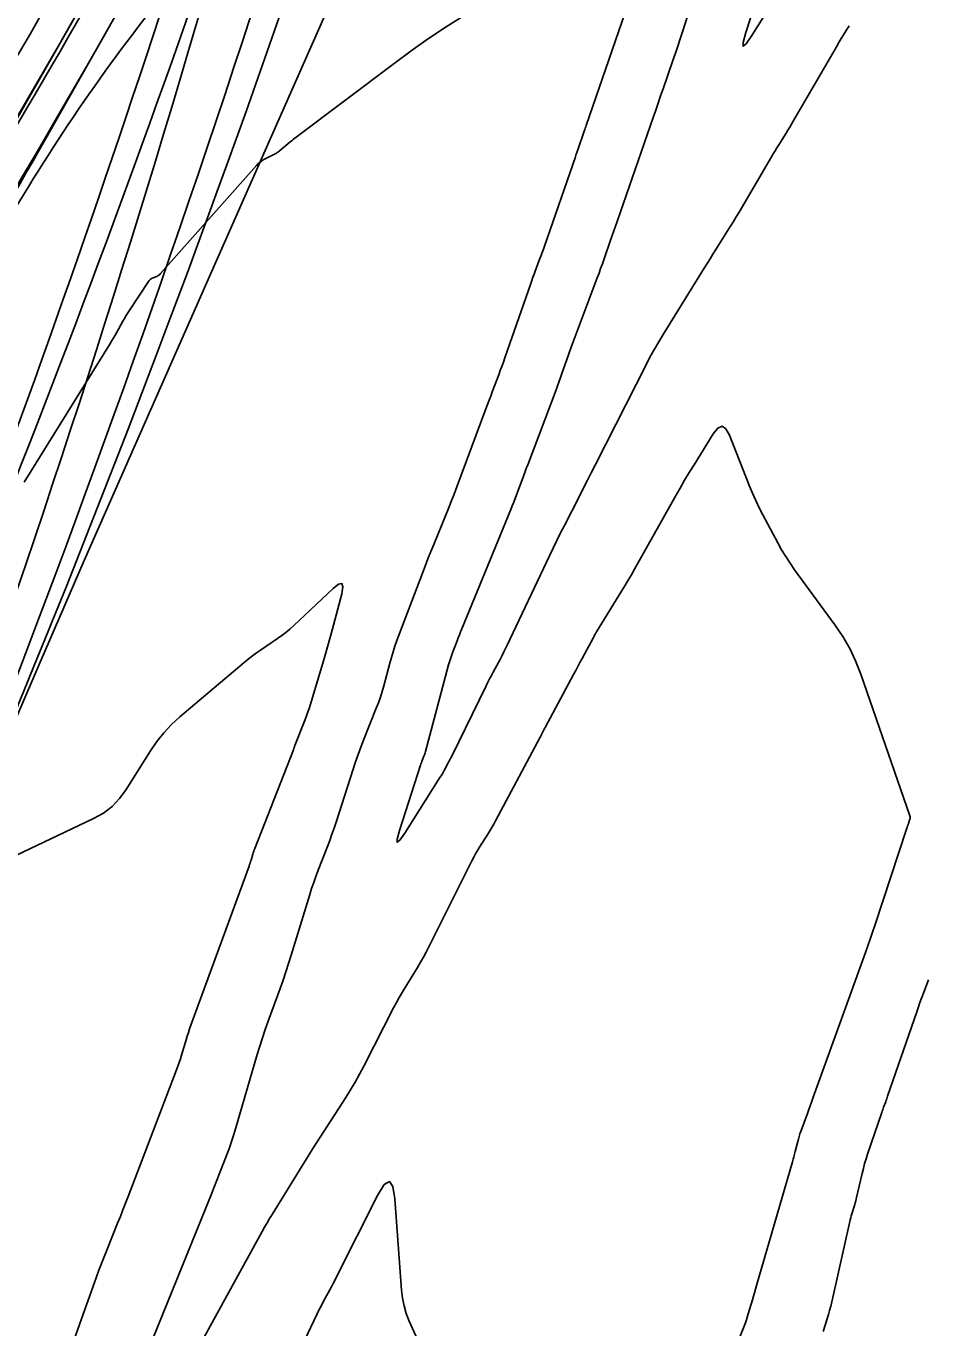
# Model space of a CAD drawing. Extents: x 658976 to 668726, y 639543 to 647196.
# Drawn here: x 662444.4 to 662548.4, y 643204.4 to 643354.6 of the extents above; entities that cross this region are included whole.
import ezdxf

# ---------------------------------------------------------------- set-up
doc = ezdxf.new("R2010")
doc.units = 0
for name, color, linetype in [('Ex_Major Contours', 7, 'Continuous'), ('Ex_Minor Contours', 7, 'Continuous'), ('R_Ramp 15 Degree_Min Ls', 7, 'Continuous'), ('R_Ramp 20 Degree Des Ls', 7, 'Continuous'), ('R_Ramp 20 Degree Existing Ramp', 7, 'Continuous'), ('R_Ramp 20 Degree_Min Ls', 7, 'Continuous')]:
    doc.layers.add(name, color=color, linetype=linetype)

msp = doc.modelspace()

# ---------------------------------------------------------------- linework, layer by layer
at = {"layer": 'Ex_Major Contours'}
msp.add_lwpolyline([(662532.77, 643360.91), (662528.12, 643353.51), (662527.45, 643352.53), (662527.11, 643352.26), (662527.1, 643352.7), (662527.41, 643353.83), (662530.17, 643362.39)], dxfattribs=at)
at = {"layer": 'Ex_Minor Contours'}
for points in [[(662539.35, 643354.61), (662539.24, 643354.43), (662539.12, 643354.25), (662539, 643354.06), (662538.89, 643353.88), (662538.43, 643353.15), (662538.31, 643352.96), (662538.2, 643352.78), (662538.09, 643352.59), (662537.98, 643352.4), (662532.89, 643343.6), (662532.69, 643343.26), (662532.48, 643342.91), (662532.27, 643342.57), (662532.06, 643342.23), (662531.21, 643340.87), (662531, 643340.53), (662530.79, 643340.19), (662530.58, 643339.85), (662530.38, 643339.5), (662526.64, 643333.1), (662526.32, 643332.56), (662525.99, 643332.02), (662525.66, 643331.48), (662525.32, 643330.94), (662523.97, 643328.81), (662523.63, 643328.27), (662523.29, 643327.74), (662522.95, 643327.2), (662522.62, 643326.66), (662517.87, 643319), (662517.37, 643318.16), (662516.87, 643317.31), (662516.4, 643316.45), (662515.95, 643315.58), (662510.03, 643303.91), (662509.59, 643303.04), (662509.15, 643302.17), (662508.7, 643301.3), (662508.26, 643300.43), (662506.48, 643296.97), (662506.04, 643296.1), (662505.6, 643295.22), (662505.18, 643294.35), (662504.76, 643293.47), (662499.89, 643283.15), (662499.7, 643282.75), (662499.51, 643282.36), (662499.31, 643281.97), (662499.1, 643281.58), (662498.27, 643280.04), (662498.06, 643279.65), (662497.86, 643279.26), (662497.66, 643278.87), (662497.47, 643278.47), (662493.48, 643270.34), (662493.38, 643270.13), (662493.27, 643269.92), (662493.16, 643269.71), (662493.05, 643269.5), (662492.61, 643268.67), (662492.5, 643268.47), (662492.38, 643268.26), (662492.26, 643268.06), (662492.13, 643267.86), (662488.07, 643261.46), (662487.49, 643260.63), (662487.19, 643260.4), (662487.18, 643260.78), (662487.45, 643261.75), (662489.89, 643269.31), (662489.93, 643269.45), (662489.98, 643269.58), (662490.03, 643269.71), (662490.08, 643269.84), (662490.28, 643270.35), (662490.33, 643270.48), (662490.37, 643270.61), (662490.42, 643270.74), (662490.45, 643270.88), (662493.13, 643280.86), (662493.23, 643281.22), (662493.34, 643281.57), (662493.46, 643281.92), (662493.59, 643282.27), (662494.11, 643283.66), (662494.24, 643284.01), (662494.38, 643284.35), (662494.51, 643284.7), (662494.65, 643285.04), (662500.29, 643298.8), (662500.47, 643299.23), (662500.64, 643299.65), (662500.8, 643300.08), (662500.96, 643300.51), (662501.61, 643302.23), (662501.77, 643302.66), (662501.93, 643303.09), (662502.09, 643303.52), (662502.25, 643303.95), (662505.52, 643312.63), (662505.68, 643313.06), (662505.84, 643313.49), (662506, 643313.93), (662506.15, 643314.37), (662506.76, 643316.11), (662506.91, 643316.55), (662507.07, 643316.98), (662507.23, 643317.42), (662507.39, 643317.85), (662510.28, 643325.55), (662510.48, 643326.09), (662510.67, 643326.62), (662510.87, 643327.16), (662511.06, 643327.71), (662511.8, 643329.87), (662511.99, 643330.42), (662512.18, 643330.96), (662512.37, 643331.5), (662512.56, 643332.04), (662516.74, 643344.05), (662517.02, 643344.87), (662517.31, 643345.69), (662517.59, 643346.52), (662517.87, 643347.34), (662519.01, 643350.63), (662519.29, 643351.45), (662519.56, 643352.28), (662519.84, 643353.11), (662520.1, 643353.93), (662521.36, 643357.82)], [(662494.91, 643355.8), (662492.84, 643354.49), (662490.8, 643353.14), (662488.8, 643351.73), (662486.83, 643350.28), (662475.37, 643341.64), (662475.23, 643341.53), (662475.1, 643341.43), (662474.97, 643341.32), (662474.84, 643341.21), (662473.59, 643340.16), (662473.51, 643340.09), (662473.43, 643340.03), (662473.34, 643339.98), (662473.26, 643339.93), (662471.88, 643339.21), (662471.63, 643339.06), (662471.39, 643338.9), (662471.17, 643338.71), (662470.97, 643338.5), (662459.9, 643326.02), (662459.8, 643325.93), (662459.69, 643325.84), (662459.57, 643325.76), (662459.45, 643325.7), (662458.92, 643325.48), (662458.8, 643325.42), (662458.69, 643325.34), (662458.59, 643325.24), (662458.51, 643325.13), (662456.34, 643321.83), (662456.13, 643321.5), (662455.93, 643321.18), (662455.74, 643320.85), (662455.55, 643320.52), (662454.8, 643319.19), (662454.61, 643318.86), (662454.42, 643318.53), (662454.22, 643318.21), (662454.02, 643317.88), (662444.17, 643301.96)], [(662458.95, 643203.02), (662465.81, 643219.92), (662466.05, 643220.51), (662466.28, 643221.1), (662466.51, 643221.69), (662466.74, 643222.28), (662467.65, 643224.66), (662467.87, 643225.26), (662468.08, 643225.86), (662468.28, 643226.46), (662468.46, 643227.07), (662471.05, 643235.92), (662471.34, 643236.88), (662471.64, 643237.84), (662471.97, 643238.8), (662472.31, 643239.75), (662473.69, 643243.54), (662474.03, 643244.49), (662474.36, 643245.45), (662474.67, 643246.41), (662474.97, 643247.37), (662477.1, 643254.36), (662477.32, 643255.07), (662477.56, 643255.78), (662477.81, 643256.47), (662478.07, 643257.17), (662479.15, 643259.93), (662479.41, 643260.62), (662479.67, 643261.32), (662479.91, 643262.02), (662480.15, 643262.73), (662482.12, 643268.85), (662482.4, 643269.69), (662482.69, 643270.53), (662483, 643271.36), (662483.32, 643272.19), (662484.78, 643275.87), (662485.02, 643276.51), (662485.25, 643277.15), (662485.45, 643277.8), (662485.64, 643278.46), (662486.34, 643281.09), (662486.53, 643281.74), (662486.73, 643282.39), (662486.94, 643283.04), (662487.17, 643283.68), (662490.1, 643291.44), (662490.42, 643292.27), (662490.74, 643293.11), (662491.07, 643293.94), (662491.41, 643294.77), (662492.76, 643298.07), (662493.1, 643298.9), (662493.43, 643299.73), (662493.75, 643300.57), (662494.07, 643301.4), (662497.44, 643310.43), (662497.62, 643310.91), (662497.81, 643311.4), (662497.99, 643311.89), (662498.17, 643312.38), (662498.91, 643314.34), (662499.09, 643314.83), (662499.27, 643315.32), (662499.45, 643315.81), (662499.62, 643316.3), (662502.61, 643324.88), (662502.73, 643325.24), (662502.86, 643325.6), (662502.99, 643325.96), (662503.13, 643326.32), (662503.67, 643327.75), (662503.8, 643328.11), (662503.93, 643328.47), (662504.06, 643328.83), (662504.18, 643329.19), (662507.75, 643339.51), (662507.81, 643339.71), (662507.88, 643339.9), (662507.95, 643340.1), (662508.02, 643340.3), (662508.78, 643342.47), (662508.83, 643342.64), (662508.89, 643342.8), (662508.95, 643342.97), (662509.01, 643343.13), (662513.48, 643356.16)], [(662526.47, 643202.63), (662527.15, 643204.38), (662527.3, 643204.77), (662527.45, 643205.17), (662527.58, 643205.58), (662527.7, 643205.98), (662528.19, 643207.61), (662528.31, 643208.02), (662528.43, 643208.43), (662528.55, 643208.84), (662528.66, 643209.24), (662532.79, 643223.54), (662532.87, 643223.83), (662532.95, 643224.12), (662533.03, 643224.41), (662533.11, 643224.71), (662533.41, 643225.87), (662533.49, 643226.16), (662533.57, 643226.45), (662533.66, 643226.74), (662533.76, 643227.02), (662534.52, 643229.11), (662534.68, 643229.55), (662534.83, 643229.99), (662534.99, 643230.43), (662535.15, 643230.87), (662541.23, 643247.7), (662541.51, 643248.47), (662541.78, 643249.24), (662542.04, 643250.02), (662542.3, 643250.79), (662546.01, 643262.03), (662546.02, 643262.08), (662546.04, 643262.13), (662546.05, 643262.17), (662546.07, 643262.22), (662546.13, 643262.4), (662546.15, 643262.45), (662546.16, 643262.49), (662546.18, 643262.54), (662546.19, 643262.58), (662546.35, 643263.06), (662546.37, 643263.15), (662546.38, 643263.25), (662546.37, 643263.34), (662546.34, 643263.44), (662540.67, 643279.82), (662540.09, 643281.33), (662539.4, 643282.77), (662538.6, 643284.16), (662537.7, 643285.5), (662533.05, 643291.85), (662532.52, 643292.6), (662532.02, 643293.37), (662531.55, 643294.15), (662531.1, 643294.95), (662529.37, 643298.19), (662528.95, 643299), (662528.56, 643299.83), (662528.19, 643300.67), (662527.84, 643301.51), (662525.52, 643307.38), (662525.11, 643308.12), (662524.67, 643308.4), (662524.18, 643308.2), (662523.65, 643307.54), (662521.45, 643303.97), (662520.9, 643303.07), (662520.36, 643302.17), (662519.84, 643301.26), (662519.32, 643300.34), (662514.58, 643291.9), (662514.21, 643291.27), (662513.85, 643290.63), (662513.47, 643290), (662513.09, 643289.37), (662510.19, 643284.67), (662510.1, 643284.52), (662510, 643284.36), (662509.91, 643284.2), (662509.83, 643284.04), (662508.53, 643281.6), (662508.28, 643281.14), (662508.04, 643280.68), (662507.79, 643280.22), (662507.54, 643279.76), (662504.26, 643273.65), (662504.21, 643273.56), (662504.17, 643273.47), (662504.12, 643273.38), (662504.07, 643273.29), (662503.89, 643272.92), (662503.85, 643272.83), (662503.8, 643272.73), (662503.75, 643272.64), (662503.7, 643272.55), (662498.54, 643262.87), (662498.33, 643262.48), (662498.11, 643262.09), (662497.88, 643261.71), (662497.64, 643261.33), (662496.69, 643259.83), (662496.45, 643259.45), (662496.23, 643259.06), (662496.02, 643258.67), (662495.81, 643258.28), (662490.86, 643248.34), (662490.55, 643247.74), (662490.23, 643247.14), (662489.89, 643246.55), (662489.54, 643245.97), (662488.11, 643243.66), (662487.76, 643243.08), (662487.42, 643242.5), (662487.1, 643241.9), (662486.78, 643241.3), (662483.35, 643234.55), (662482.86, 643233.63), (662482.36, 643232.72), (662481.82, 643231.83), (662481.27, 643230.95), (662478.72, 643227.04), (662478.29, 643226.38), (662477.87, 643225.72), (662477.45, 643225.05), (662477.04, 643224.38), (662472.77, 643217.46), (662472.47, 643216.97), (662472.19, 643216.48), (662471.9, 643215.99), (662471.63, 643215.49), (662464.31, 643202.17)], [(662448.57, 643199.26), (662452.49, 643210.24), (662452.78, 643211.02), (662453.07, 643211.8), (662453.37, 643212.58), (662453.68, 643213.35), (662454.93, 643216.44), (662455.25, 643217.21), (662455.55, 643217.98), (662455.86, 643218.76), (662456.16, 643219.53), (662461.74, 643234.14), (662461.9, 643234.56), (662462.05, 643234.99), (662462.19, 643235.42), (662462.32, 643235.85), (662462.83, 643237.59), (662462.96, 643238.02), (662463.1, 643238.45), (662463.24, 643238.88), (662463.39, 643239.31), (662470.1, 643257.66), (662470.16, 643257.83), (662470.22, 643258), (662470.27, 643258.17), (662470.33, 643258.34), (662470.53, 643259.02), (662470.59, 643259.19), (662470.64, 643259.36), (662470.7, 643259.53), (662470.77, 643259.69), (662475.22, 643271.08), (662475.23, 643271.13), (662475.25, 643271.17), (662475.26, 643271.21), (662475.28, 643271.25), (662475.33, 643271.42), (662475.34, 643271.46), (662475.36, 643271.5), (662475.37, 643271.54), (662475.39, 643271.58), (662476.5, 643274.38), (662476.69, 643274.87), (662476.86, 643275.35), (662477.03, 643275.84), (662477.18, 643276.33), (662478.62, 643281.06), (662478.9, 643282.01), (662479.17, 643282.97), (662479.44, 643283.92), (662479.7, 643284.89), (662480.79, 643289.08), (662480.93, 643289.89), (662480.81, 643290.25), (662480.43, 643290.18), (662479.79, 643289.68), (662475.25, 643285.4), (662474.81, 643285), (662474.35, 643284.62), (662473.88, 643284.26), (662473.4, 643283.92), (662471.44, 643282.59), (662470.95, 643282.25), (662470.48, 643281.9), (662470.01, 643281.54), (662469.55, 643281.16), (662462.12, 643274.87), (662461.15, 643273.98), (662460.27, 643273.04), (662459.45, 643272.02), (662458.72, 643270.94), (662455.93, 643266.49), (662455.17, 643265.44), (662454.29, 643264.53), (662453.29, 643263.76), (662452.17, 643263.13), (662443.21, 643258.87)], [(662536.36, 643203.95), (662536.94, 643205.9), (662537.09, 643206.39), (662537.22, 643206.88), (662537.35, 643207.38), (662537.46, 643207.88), (662539.42, 643216.63), (662539.47, 643216.85), (662539.53, 643217.07), (662539.59, 643217.29), (662539.65, 643217.51), (662539.92, 643218.38), (662539.98, 643218.6), (662540.04, 643218.81), (662540.1, 643219.03), (662540.15, 643219.25), (662540.84, 643222.2), (662540.98, 643222.76), (662541.13, 643223.32), (662541.29, 643223.88), (662541.47, 643224.43), (662543.1, 643229.21), (662543.15, 643229.37), (662543.21, 643229.53), (662543.27, 643229.69), (662543.32, 643229.85), (662543.56, 643230.47), (662543.61, 643230.63), (662543.67, 643230.79), (662543.73, 643230.95), (662543.78, 643231.11), (662547.14, 643240.85), (662547.3, 643241.31), (662547.47, 643241.78), (662547.63, 643242.24), (662547.8, 643242.7), (662548.48, 643244.53)], [(662490.1, 643201.77), (662488.58, 643205.16), (662488.24, 643206.02), (662487.98, 643206.9), (662487.8, 643207.8), (662487.69, 643208.71), (662486.92, 643219.26), (662486.7, 643220.7), (662486.29, 643221.25), (662485.7, 643220.9), (662484.94, 643219.65), (662480.16, 643210.17), (662479.98, 643209.82), (662479.8, 643209.47), (662479.61, 643209.12), (662479.43, 643208.77), (662478.67, 643207.39), (662478.49, 643207.04), (662478.3, 643206.69), (662478.13, 643206.34), (662477.96, 643205.99), (662473.46, 643196.54)]]:
    msp.add_lwpolyline(points, dxfattribs=at)
at = {"layer": 'R_Ramp 15 Degree_Min Ls'}
for centre, radius, start, end in [((660965.98, 643845.41), 1582, 336.19579, 343.75192), ((660965.98, 643845.41), 1572, 336.19579, 341.94022), ((661447.49, 643926.02), 1153.42, 314.88005, 330.41509), ((661447.49, 643926.02), 1157.42, 314.88005, 330.41509)]:
    msp.add_arc(centre, radius, start, end, dxfattribs=at)
at = {"layer": 'R_Ramp 20 Degree Des Ls'}
msp.add_lwpolyline([(662427.51, 643238.77), (662430.75, 643246), (662435.83, 643257.73), (662440.92, 643269.46), (662446, 643281.2), (662451.09, 643292.93), (662458.73, 643310.27), (662466.37, 643327.6), (662475.76, 643348.86), (662485.15, 643370.11), (662494.32, 643390.79), (662503.49, 643411.46), (662511.68, 643430.12), (662519.87, 643448.78), (662526.5, 643463.23), (662533.13, 643477.7), (662541, 643496.65), (662548.93, 643514.35), (662556.85, 643532.04), (662564.5, 643549.36), (662572.15, 643566.67), (662577.91, 643579.87), (662581.37, 643587.65)], dxfattribs=at)
for centre, radius, start, end in [((660980.08, 643877.26), 1582, 336.19664, 343.75289), ((661483.32, 644156.78), 1224.78, 315.33337, 322.03723), ((660980.09, 643877.29), 1572, 336.19566, 341.94017), ((661447.45, 643932.98), 1153.42, 327.40539, 330.41509), ((661447.45, 643932.98), 1157.42, 327.40539, 330.41509)]:
    msp.add_arc(centre, radius, start, end, dxfattribs=at)
at = {"layer": 'R_Ramp 20 Degree Existing Ramp'}
for p, q in [((662441.55, 643340.75), (662461.83, 643376.48)), ((662445.03, 643338.78), (662456.89, 643359.68))]:
    msp.add_line(p, q, dxfattribs=at)
for centre, radius, start, end in [((660965.98, 643845.41), 1582, 336.19578, 343.75192), ((660965.98, 643845.41), 1572, 336.19578, 341.94017), ((661438.51, 643910.21), 1157.42, 326.125, 330.41509)]:
    msp.add_arc(centre, radius, start, end, dxfattribs=at)
at = {"layer": 'R_Ramp 20 Degree_Min Ls'}
msp.add_lwpolyline([(662393.58, 643161.83), (662398.01, 643171.97), (662404.16, 643186.06), (662410.43, 643200.32), (662416.7, 643214.59), (662423.72, 643230.3), (662430.75, 643246), (662435.83, 643257.73), (662440.92, 643269.46), (662446, 643281.2), (662451.09, 643292.93), (662458.73, 643310.27), (662466.37, 643327.6), (662475.76, 643348.86), (662485.15, 643370.11)], dxfattribs=at)
for centre, radius, start, end in [((662630.02, 643222.29), 217.5, 140.8724, 149.874), ((660945.75, 643799.55), 1582.06, 336.228, 343.78401)]:
    msp.add_arc(centre, radius, start, end, dxfattribs=at)

doc.saveas('drawing.dxf')
